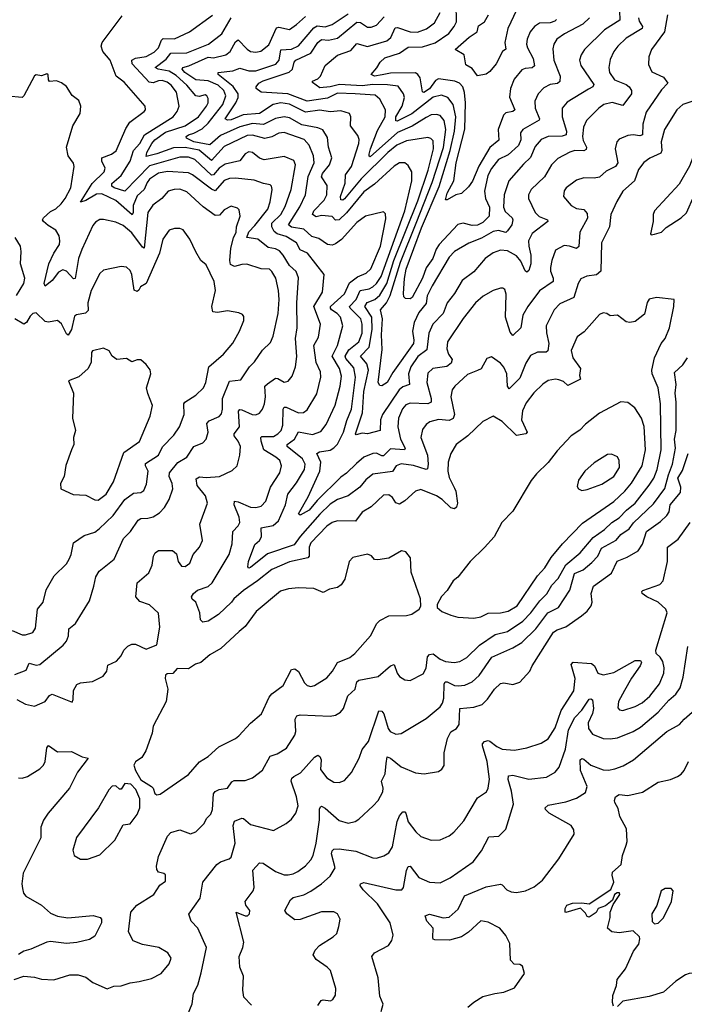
# Model space of a CAD drawing. Extents: x 1550320 to 1685906, y 509093 to 640511.
# Tile 522 of 532: x 1658502 to 1662253, y 614475 to 620034. Entities that reach past the tile are written whole.
import ezdxf

# ---------------------------------------------------------------- set-up
doc = ezdxf.new("R2010")
doc.units = 0

msp = doc.modelspace()

# ---------------------------------------------------------------- linework, layer by layer
at = {"layer": '0CON20XD'}
for points in [[(1661887.1, 620085), (1661889.3, 620030.7), (1661802.8, 619977.2), (1661690, 619865), (1661670.5, 619835), (1661662.1, 619805), (1661669.5, 619775), (1661742.6, 619667.4), (1661736.5, 619655), (1661712.7, 619642.7), (1661592.1, 619567.9), (1661563.1, 619535), (1661562.9, 619485), (1661587.5, 619405), (1661585.6, 619384.4), (1661562.9, 619377.1), (1661485, 619374.1), (1661445, 619357.1), (1661411.8, 619318.2), (1661384.8, 619255.2), (1661345, 619219.2), (1661261.8, 619125), (1661235.3, 619045), (1661232.9, 618975), (1661241.2, 618951.2), (1661280.6, 618915), (1661284.4, 618905), (1661278.9, 618875), (1661255, 618842.5), (1661245, 618833.3), (1661205, 618843.7), (1661175, 618838.1), (1661108.6, 618801.4), (1661037.4, 618772.6), (1660955, 618725.5), (1660925, 618692.5), (1660829.2, 618530.8), (1660802, 618475), (1660795, 618431.5), (1660755, 618380.9), (1660728.1, 618325), (1660717.9, 618275), (1660726.7, 618225), (1660723.6, 618205), (1660607.1, 618042.9), (1660575, 617985.8), (1660545, 617967.1), (1660535, 617969.4), (1660525.5, 617985), (1660547.6, 618172.4), (1660543.4, 618255), (1660550, 618345), (1660538.1, 618395), (1660572, 618435), (1660592.3, 618477.7), (1660651.5, 618665), (1660740.2, 618885), (1660830, 619115), (1660893.1, 619313.1), (1660907.7, 619415), (1660898.4, 619465), (1660875, 619492.7), (1660855, 619498.8), (1660825, 619496.3), (1660795, 619482.4), (1660716.3, 619433.7), (1660635, 619398.1), (1660480.6, 619260.6), (1660475, 619263.3), (1660474.8, 619274.8), (1660481.2, 619305), (1660521.6, 619408.4), (1660563.7, 619485), (1660565.9, 619525), (1660535.3, 619585), (1660508.5, 619608.5), (1660395.6, 619615.6), (1660295, 619619.5), (1660238.4, 619591.6), (1660125, 619573.4), (1660015, 619616.3), (1659864, 619624), (1659836, 619645), (1659835.6, 619655), (1659852.3, 619675), (1659875, 619688.3), (1660022.9, 619737.1), (1660041.8, 619755), (1660051.8, 619795), (1660059.7, 619805), (1660145.8, 619844.2), (1660185.3, 619905), (1660205, 619922.6), (1660245, 619918), (1660295, 619929.5), (1660405, 620020.8), (1660425, 620018), (1660465, 619991.1), (1660485, 619991.3), (1660515, 620003.4), (1660559.2, 620050.8)], [(1661531.5, 620035), (1661521.9, 620025), (1661495, 620016.5), (1661435, 620014.6), (1661407.5, 619995), (1661383.8, 619965), (1661366.3, 619923.6), (1661362.4, 619895), (1661367.1, 619875), (1661399.7, 619815), (1661406.9, 619773.1), (1661395, 619761.8), (1661355, 619758.8), (1661335, 619750.4), (1661292, 619698), (1661271.3, 619645), (1661266.9, 619596.9), (1661297.1, 619525), (1661285, 619516.2), (1661245, 619507.3), (1661231.7, 619495), (1661202.9, 619415), (1661205.9, 619354.1), (1661155, 619312), (1661093.6, 619206.4), (1661057.2, 619122.8), (1661035, 619090.6), (1660995, 619053.3), (1660962.5, 619045), (1660915, 619017.5), (1660905, 619017.5), (1660915, 619055.5), (1660952.5, 619125), (1660965.7, 619225), (1661014.9, 619415.1), (1661017.1, 619565), (1661012.7, 619622.7), (1661002.9, 619655), (1660984.8, 619674.8), (1660957.5, 619687.5), (1660865, 619701), (1660849.2, 619690.8), (1660815, 619643.3), (1660783.5, 619623.5), (1660775, 619627.5), (1660762.3, 619705), (1660749.7, 619725), (1660735, 619733.9), (1660595, 619732.7), (1660546.9, 619723.1), (1660505, 619715.4), (1660485.6, 619725), (1660517.6, 619762.4), (1660535.8, 619795), (1660561.9, 619818.1), (1660645.7, 619844.3), (1660695, 619879.1), (1660775, 619881.3), (1660847.4, 619902.6), (1660924.5, 619955.5), (1660954.7, 619995), (1660967.1, 620022.9), (1660965.6, 620124.4)], [(1661305, 620087.8), (1661256.8, 619985), (1661240.4, 619905), (1661245, 619867.5), (1661226.4, 619853.6), (1661190.8, 619785), (1661155, 619741.2), (1661135, 619726.7), (1661085, 619716.7), (1661055, 619758.6), (1661019.3, 619779.3), (1661010, 619835), (1660960, 619865), (1661039.1, 619935), (1661083.8, 619965), (1661090.6, 619999.4), (1661125, 620022.5), (1661148, 620062)], [(1658470, 614615), (1658525, 614633.8), (1658585, 614628), (1658625, 614616.7), (1658695, 614613.8), (1658785, 614641.2), (1658831.7, 614641.7), (1658875, 614628.8), (1658915, 614598.8), (1658995, 614562.5), (1659033.6, 614576.4), (1659075, 614578.8), (1659125, 614596), (1659176.5, 614603.5), (1659245, 614621.2), (1659300.3, 614649.7), (1659345, 614703.8), (1659356.2, 614735), (1659337.5, 614765), (1659287.5, 614795), (1659195, 614812), (1659143, 614833), (1659115.7, 614885), (1659128.5, 614995), (1659162, 615035), (1659258, 615095), (1659293.3, 615146.7), (1659325, 615170), (1659325, 615206.2), (1659315, 615214.2), (1659285, 615220.8), (1659275, 615236.7), (1659273.1, 615255), (1659285, 615308.8), (1659335.8, 615425), (1659355, 615445.7), (1659405, 615460), (1659465, 615438.2), (1659495, 615448.9), (1659542.7, 615495), (1659556.5, 615523.5), (1659581.2, 615548.8), (1659590.4, 615575), (1659595.9, 615664.1), (1659605, 615676.9), (1659626.8, 615686.8), (1659675.4, 615694.6), (1659699.8, 615730.2), (1659712, 615738), (1659775, 615739.1), (1659815, 615753.3), (1659872.6, 615797.4), (1659914.7, 615875.2), (1659955, 615889.6), (1660008.5, 615921.5), (1660055.3, 615994.7), (1660059.7, 616015), (1660056.1, 616083.9), (1660066.8, 616103.2), (1660085, 616108.9), (1660255, 616100.8), (1660285, 616107.5), (1660312, 616125), (1660329.2, 616145), (1660353.8, 616216.2), (1660395.4, 616254.6), (1660404.4, 616295), (1660415.9, 616304.1), (1660525, 616325.4), (1660595, 616385.7), (1660615, 616394), (1660631.9, 616345), (1660645, 616326.2), (1660675, 616306.2), (1660705, 616304), (1660779.4, 616340.6), (1660795, 616372.5), (1660803.4, 616436.6), (1660815, 616450), (1660835, 616452.9), (1660875, 616422.7), (1660905, 616410), (1660954.6, 616405.4), (1660985, 616410.9), (1661025, 616432.7), (1661097.4, 616502.6), (1661185, 616562.9), (1661255, 616579.8), (1661342, 616638), (1661387.4, 616685), (1661436.7, 616753.3), (1661477.4, 616792.6), (1661505, 616841.8), (1661541.6, 616878.4), (1661584.4, 616955.6), (1661665.9, 617024.1), (1661738.6, 617111.4), (1661802.7, 617155), (1661844, 617196), (1661885, 617221.8), (1661925.8, 617265), (1661975, 617303.6), (1662054, 617406), (1662080.8, 617445), (1662100.4, 617495), (1662123, 617605), (1662119.1, 617865), (1662105.8, 617955.8), (1662071.9, 618035), (1662070, 618055), (1662084.4, 618125), (1662122.2, 618205), (1662144.3, 618235), (1662170, 618295), (1662194.4, 618415), (1662196, 618455), (1662095, 618465.6), (1662055, 618456), (1662042.7, 618437.3), (1662028.8, 618371.2), (1661975, 618330), (1661945, 618324.4), (1661925, 618327.8), (1661875.4, 618365.4), (1661835, 618362), (1661815, 618376), (1661795, 618379.2), (1661775, 618368.8), (1661715, 618304), (1661687.4, 618272.6), (1661647.3, 618242.7), (1661613.7, 618166.3), (1661622.9, 618125), (1661667.5, 618065), (1661661.2, 618025), (1661667.5, 618005), (1661595, 617969.2), (1661571.8, 617991.8), (1661545, 618001.1), (1661525, 618004.4), (1661485, 617997.8), (1661455, 617977.1), (1661403.4, 617926.6), (1661359.5, 617870.5), (1661339.6, 617825), (1661334.6, 617775), (1661366.7, 617705), (1661357.5, 617695), (1661305, 617685.8), (1661225, 617765.5), (1661175, 617795.6), (1661115, 617766), (1661030.6, 617685), (1660965.3, 617634.7), (1660935.3, 617584.7), (1660920.8, 617535), (1660917.5, 617485), (1660925, 617449.2), (1660955, 617389.2), (1660962.7, 617372.7), (1660972.9, 617305), (1660967.3, 617282.7), (1660955, 617272.5), (1660935, 617277.5), (1660886.2, 617325), (1660855, 617345.9), (1660765, 617381.5), (1660735, 617371.9), (1660675, 617317.9), (1660645, 617298.9), (1660625, 617305.7), (1660605, 617335.7), (1660585, 617351.9), (1660555, 617348.6), (1660486, 617284), (1660435, 617254.4), (1660398, 617202), (1660295, 617204.6), (1660265, 617195.4), (1660234.5, 617175), (1660145, 617080.5), (1660136.4, 617055), (1660134.7, 617005.3), (1660127.8, 616995), (1660025, 616973.2), (1659925, 616930.4), (1659844.4, 616865.6), (1659765, 616811.8), (1659710.9, 616765), (1659696.7, 616745), (1659623.4, 616676.6), (1659565, 616638.8), (1659535, 616632.5), (1659522.9, 616645), (1659518.5, 616685), (1659496.2, 616745), (1659475, 616762), (1659472.1, 616775), (1659483.6, 616795), (1659505, 616812.3), (1659565, 616833.8), (1659587.3, 616855), (1659684.7, 617015), (1659701.9, 617075), (1659703.8, 617145), (1659735, 617175.5), (1659743.6, 617195), (1659740.2, 617225), (1659711.6, 617295), (1659714.3, 617315), (1659735, 617312.7), (1659805, 617281.6), (1659835, 617279.5), (1659865, 617287.8), (1659891.3, 617315), (1659916.7, 617395), (1659970.4, 617475), (1659980, 617515), (1659969.5, 617545), (1659947.5, 617565), (1659880.4, 617605), (1659864.8, 617655), (1659863.1, 617675), (1659868.5, 617681.5), (1659935, 617681.2), (1659959.1, 617695), (1659977.5, 617715), (1659987.8, 617745), (1659988.2, 617835), (1659993.8, 617846.2), (1660005, 617846.5), (1660076, 617814), (1660104, 617816), (1660125, 617831.1), (1660178, 617922), (1660201.5, 618015), (1660199.6, 618045), (1660175, 618098.8), (1660162.4, 618195), (1660188.9, 618241.1), (1660198.6, 618315), (1660161.7, 618415), (1660210.4, 618495), (1660220.6, 618595), (1660125.4, 618715), (1660084.9, 618734.9), (1660064.6, 618775), (1660005, 618809.3), (1659955, 618825.6), (1659938.5, 618838.5), (1659924.7, 618865), (1659924.7, 618885), (1659975.2, 618935), (1660000.8, 618979.2), (1660034.8, 619075.2), (1660058.6, 619215), (1660048.6, 619238.6), (1659995, 619261.5), (1659882.5, 619242.5), (1659855, 619252.2), (1659815, 619284.6), (1659795, 619288), (1659775, 619276.2), (1659745, 619237.7), (1659662.3, 619217.7), (1659627.2, 619195), (1659595, 619158.4), (1659585, 619157.1), (1659489.6, 619245), (1659455, 619257.4), (1659405, 619257.7), (1659235, 619208.6), (1659095, 619065.9), (1659034.7, 619085), (1659021.4, 619095), (1659021.3, 619108.7), (1659074.3, 619155), (1659125, 619234.6), (1659144.6, 619295.4), (1659180, 619335), (1659206.2, 619383.8), (1659367.8, 619485), (1659390.5, 619515), (1659401.1, 619545), (1659386.1, 619625), (1659355.9, 619665), (1659335, 619680.5), (1659305, 619690), (1659285, 619689.3), (1659255, 619677.8), (1659232.1, 619682.1), (1659136.5, 619785), (1659134.7, 619805), (1659155, 619816.1), (1659215, 619826.5), (1659260.1, 619849.9), (1659285, 619875.5), (1659301.5, 619918.5), (1659312.2, 619927.8), (1659375, 619925.8), (1659460.6, 619965), (1659589.6, 620060.4)], [(1658485, 616196.5), (1658535, 616168.9), (1658585, 616159.1), (1658645.3, 616184.7), (1658670.9, 616219.1), (1658685, 616225.4), (1658798.5, 616181.5), (1658804.4, 616195), (1658805, 616246.7), (1658825, 616280.8), (1658845, 616290), (1658912.1, 616297.9), (1658972.3, 616327.7), (1658993.8, 616355), (1658999.5, 616390.5), (1659048.5, 616411.5), (1659075, 616443.3), (1659090, 616475), (1659112.4, 616497.6), (1659135, 616508.6), (1659155, 616507.5), (1659215, 616480), (1659276.4, 616503.6), (1659293.1, 616605), (1659285, 616683.3), (1659235, 616730.8), (1659179.1, 616749.1), (1659156.7, 616775), (1659164.3, 616855), (1659229.8, 616910.2), (1659249.5, 616955), (1659256.4, 617005), (1659266.5, 617023.5), (1659285, 617036.7), (1659365, 617037.1), (1659387.4, 617017.4), (1659395.7, 616975), (1659415, 616949.4), (1659435, 616946.9), (1659461.9, 616965), (1659481.4, 617015), (1659516.9, 617055), (1659534.2, 617094.2), (1659518.1, 617185), (1659560.9, 617305), (1659550.7, 617345), (1659503.1, 617405), (1659498.3, 617441.7), (1659516.1, 617453.9), (1659555, 617449.1), (1659628.8, 617455), (1659700.9, 617489.1), (1659729.2, 617515), (1659743.5, 617575), (1659747.3, 617625), (1659735.6, 617655), (1659712.1, 617685), (1659711.5, 617695), (1659742.3, 617735), (1659737, 617823), (1659745, 617833.1), (1659755, 617831.8), (1659814.5, 617805.5), (1659835, 617802.3), (1659855, 617811.9), (1659872.7, 617835), (1659882.7, 617865), (1659888.9, 617905), (1659885.3, 617964.7), (1659901, 617979), (1659945, 618010), (1659959.1, 618009.1), (1659995, 617987.9), (1660016.7, 617993.3), (1660039.2, 618020.8), (1660057.8, 618075), (1660066.8, 618133.2), (1660057.6, 618235), (1660067.3, 618295), (1660066.7, 618435), (1660075.7, 618575.7), (1660061.7, 618611.7), (1660025, 618645.5), (1659989.7, 618705), (1659968.3, 618728.3), (1659945, 618741.2), (1659905, 618747.5), (1659845, 618795.4), (1659784.1, 618805), (1659795, 618837), (1659828.8, 618871.2), (1659901.5, 618965), (1659916.3, 619005), (1659927.1, 619075), (1659923.9, 619095), (1659915, 619102.4), (1659878.6, 619108.6), (1659825, 619128.2), (1659719, 619139), (1659685, 619138.1), (1659655, 619125.7), (1659605, 619068.7), (1659585, 619076.8), (1659477.8, 619157.8), (1659455, 619169), (1659336.4, 619176.4), (1659285, 619167.7), (1659235, 619133.2), (1659220.9, 619115), (1659205.2, 619074.8), (1659165, 619040), (1659142.4, 618985), (1659142.8, 618945), (1659137.2, 618932.8), (1659045, 619013.9), (1658965, 619051.4), (1658935, 619048.2), (1658875, 619013.2), (1658845, 619004.2), (1658910.4, 619109.6), (1658978.9, 619175), (1658984.2, 619195), (1658964.7, 619235), (1658965.4, 619254.6), (1659019.4, 619275), (1659047, 619293), (1659100.5, 619419.5), (1659124.2, 619455.8), (1659203.8, 619515), (1659211.2, 619525), (1659210, 619545), (1659091.6, 619681.6), (1659046.9, 619715), (1659011.9, 619805), (1658970.4, 619855), (1658961.3, 619885), (1658967.1, 619905), (1659079.4, 620055)], [(1662365, 619594.7), (1662245, 619555.6), (1662210, 619525), (1662140.4, 619415), (1662122.1, 619345), (1662125.4, 619295), (1662120, 619280), (1662058.1, 619251.9), (1662025, 619228.1), (1661995, 619188.6), (1661971.3, 619125), (1661905.5, 619065), (1661872.3, 619007.7), (1661837.7, 618935), (1661830.4, 618865), (1661786.2, 618775), (1661781.9, 618615), (1661756.4, 618593.6), (1661703.1, 618586.9), (1661669.7, 618570.3), (1661653.2, 618545), (1661628.7, 618465), (1661549.6, 618430.4), (1661518.5, 618395), (1661472.9, 618305), (1661474.6, 618265.4), (1661488.3, 618205), (1661483.5, 618165), (1661472.6, 618157.4), (1661425, 618157.7), (1661385, 618137.3), (1661358.4, 618095), (1661325, 618009.6), (1661265, 617950.8), (1661255.8, 617965), (1661251.5, 618035), (1661235, 618072.5), (1661215, 618095.6), (1661165, 618130), (1661138.3, 618121.7), (1661107.1, 618062.9), (1661085, 618054.2), (1661028.9, 618031.1), (1660956.9, 617965), (1660943.3, 617945), (1660935.4, 617905), (1660955.2, 617805), (1660948, 617782), (1660925, 617771.9), (1660865, 617776.2), (1660816.6, 617763.4), (1660795, 617748.1), (1660775, 617720), (1660766.7, 617675), (1660802.6, 617575), (1660807, 617525), (1660802.6, 617497.4), (1660795, 617494.6), (1660725, 617516.9), (1660653.9, 617526.1), (1660626.5, 617515), (1660606.1, 617483.9), (1660495, 617467.2), (1660455, 617436.9), (1660420.8, 617395), (1660355, 617345.5), (1660295, 617324.7), (1660255, 617298.2), (1660195, 617242.2), (1660084.3, 617115.7), (1660050.3, 617069.7), (1659900.8, 617019.2), (1659805, 616941.2), (1659795, 616937.5), (1659788.6, 616945), (1659793.1, 616975), (1659828.1, 617071.9), (1659855, 617093.9), (1659867.1, 617115), (1659865.4, 617164.6), (1659932, 617178), (1659963.3, 617205), (1660001.2, 617295), (1660014.3, 617355.7), (1660065, 617418.5), (1660110, 617495), (1660112.8, 617525), (1660098.4, 617555), (1660011.1, 617625), (1660012, 617635), (1660052.2, 617665), (1660075, 617706.5), (1660155, 617692), (1660200.9, 617709.1), (1660232.4, 617747.6), (1660283.2, 617856.8), (1660311.4, 617965), (1660317.9, 618022.1), (1660306, 618065), (1660265.6, 618135), (1660295, 618194.4), (1660325.4, 618305), (1660312.2, 618355), (1660293.8, 618375), (1660262.3, 618395), (1660255.3, 618405), (1660256.9, 618415), (1660335, 618487.1), (1660362.3, 618547.7), (1660408.3, 618581.7), (1660456.7, 618603.3), (1660482.7, 618627.3), (1660537.8, 618755), (1660569.2, 618909.2), (1660567.3, 618937.3), (1660555, 618950), (1660454, 618925), (1660405, 618888.2), (1660317.4, 618792.6), (1660285, 618767.7), (1660265, 618761.3), (1660238.6, 618765), (1660189.6, 618799.6), (1660150.9, 618810.9), (1660105, 618851.8), (1660035, 618863), (1660018, 618875), (1660082.9, 618977.1), (1660114.2, 619045), (1660130.8, 619149.2), (1660163.8, 619225), (1660160.6, 619265), (1660135.5, 619325.5), (1660106.9, 619356.9), (1659995, 619397.2), (1659965, 619393.1), (1659925, 619373.6), (1659885, 619363.7), (1659815, 619382.8), (1659785, 619380.5), (1659655, 619318.2), (1659585, 619240), (1659515, 619297.6), (1659435, 619312.7), (1659369.3, 619310.7), (1659275, 619275.9), (1659215, 619261.9), (1659218.4, 619285), (1659247.8, 619335), (1659265.3, 619355), (1659325, 619398.7), (1659435.4, 619435), (1659511.8, 619485), (1659555.6, 619545.6), (1659564.6, 619565), (1659565, 619590), (1659558.1, 619605), (1659549.2, 619609.2), (1659515, 619600), (1659495, 619604.6), (1659445.1, 619665.1), (1659385, 619719.6), (1659345, 619742.6), (1659283.8, 619755), (1659267.1, 619765), (1659328.4, 619811.6), (1659355, 619845.3), (1659445, 619847.8), (1659568.2, 619895), (1659641.8, 619955), (1659695, 620045.4)], [(1662158.7, 620061.3), (1662140.4, 619965), (1662067.8, 619865), (1662052.2, 619825), (1662050.3, 619780.3), (1662069.5, 619739.5), (1662135, 619708.8), (1662159.5, 619675), (1662125, 619637.3), (1662037.6, 619512.4), (1662018.4, 619445), (1662016.2, 619383.8), (1662001.6, 619378.4), (1661965, 619384), (1661935, 619380), (1661885, 619358.6), (1661871.4, 619345), (1661863.5, 619305), (1661876.8, 619225), (1661864.7, 619205.3), (1661811.3, 619178.7), (1661775, 619144.6), (1661745, 619138.5), (1661685, 619141.5), (1661645, 619128.1), (1661585.8, 619085), (1661575, 619068), (1661571.4, 619035), (1661614.3, 618985), (1661645, 618968.2), (1661685, 618962.5), (1661705, 618940), (1661705.9, 618914.1), (1661663.2, 618835), (1661657, 618753), (1661645, 618741.5), (1661605, 618756), (1661575, 618758.9), (1661525, 618732), (1661504.6, 618675), (1661497.7, 618635), (1661497.5, 618615), (1661513.1, 618575), (1661513.3, 618555), (1661435, 618503.1), (1661369.5, 618415), (1661341.4, 618365), (1661329.5, 618295), (1661285, 618251.4), (1661269.4, 618269.4), (1661243.8, 618355), (1661246.8, 618485), (1661240.5, 618510.5), (1661228.1, 618518.1), (1661215, 618517.5), (1661175, 618504.3), (1661117.2, 618472.8), (1661074.7, 618435.3), (1661005, 618347.1), (1660917.1, 618215), (1660912.1, 618175), (1660921.5, 618145), (1660942.3, 618115), (1660937.3, 618095), (1660913.3, 618076.7), (1660834, 618065), (1660805, 618038), (1660799.4, 617985), (1660823.5, 617895), (1660823.2, 617875), (1660805, 617865.7), (1660705, 617869.7), (1660681.3, 617858.7), (1660662.6, 617837.4), (1660640, 617785), (1660635.3, 617735), (1660651.7, 617665), (1660677.1, 617615), (1660674.5, 617605.5), (1660595, 617610.6), (1660555, 617572), (1660545, 617570.9), (1660515, 617586.1), (1660495, 617584.7), (1660445, 617564.7), (1660401.9, 617528.1), (1660347.2, 617472.8), (1660315, 617452), (1660180.4, 617319.6), (1660135, 617265.5), (1660085, 617236.7), (1660074.5, 617244.5), (1660129, 617341), (1660195.5, 617485), (1660200.6, 617535), (1660178.5, 617585), (1660194, 617595), (1660255, 617604.3), (1660275, 617616.6), (1660295, 617637.3), (1660330.2, 617705), (1660348.3, 617771.7), (1660375, 617835.8), (1660396.6, 618015), (1660388.4, 618068.4), (1660341.6, 618121.6), (1660338, 618135), (1660359.9, 618170.1), (1660416.1, 618215), (1660434, 618264), (1660434.8, 618314.8), (1660426.3, 618345), (1660366.7, 618405), (1660363.5, 618415), (1660400.7, 618455), (1660422.5, 618505), (1660475, 618514.8), (1660495, 618525.7), (1660516.5, 618545), (1660541.6, 618585), (1660675, 618955.6), (1660714.1, 619125), (1660715.4, 619175), (1660695, 619210), (1660675, 619226.5), (1660645, 619225.4), (1660615, 619207.3), (1660503.8, 619106.2), (1660445, 619063.1), (1660347.2, 618942.8), (1660305.7, 618904.3), (1660285, 618902.5), (1660265, 618922.1), (1660205, 618928), (1660175, 618921.3), (1660154.1, 618935), (1660162.8, 618955), (1660219.3, 619015), (1660235.2, 619045), (1660237.9, 619097.9), (1660205, 619146.7), (1660211.3, 619165), (1660250.3, 619215), (1660263.8, 619255), (1660245.3, 619315), (1660239.6, 619369.6), (1660212, 619412), (1660183.9, 619423.9), (1660095, 619440.7), (1660025, 619480.2), (1659994, 619486), (1659945, 619476.4), (1659878.2, 619441.8), (1659815, 619448.4), (1659745, 619428.3), (1659635, 619380.8), (1659575, 619327), (1659484.5, 619345), (1659443.5, 619365), (1659441.5, 619375), (1659455, 619384.6), (1659485, 619394), (1659531.2, 619418.8), (1659565, 619450.2), (1659648.7, 619555), (1659665.7, 619605), (1659653.4, 619635), (1659622.6, 619665), (1659565, 619689.6), (1659495, 619694.5), (1659434.1, 619735), (1659419.3, 619755), (1659423.2, 619765), (1659456.5, 619773.5), (1659565, 619822.5), (1659595, 619818.5), (1659665.6, 619835), (1659690.3, 619855), (1659720.2, 619909.8), (1659735, 619920), (1659785, 619867.7), (1659804.7, 619854.8), (1659835, 619850.7), (1659862.7, 619857.3), (1659908.4, 619891.6), (1659951.2, 619988.8), (1659965, 619992), (1660025, 619979.6), (1660065, 620006.2), (1660115, 620052.8)], [(1661994.1, 620045), (1661998.4, 620025), (1662016.8, 619995), (1662014.6, 619985), (1661925, 619930), (1661877.9, 619885), (1661855.9, 619854.1), (1661835, 619808.8), (1661827.7, 619765), (1661830.8, 619735), (1661858.6, 619695), (1661925, 619667.8), (1661941.5, 619655), (1661954.7, 619635), (1661955.4, 619615), (1661905, 619549.6), (1661845, 619565.8), (1661798, 619555), (1661770, 619535), (1661700.9, 619465), (1661683.2, 619426.8), (1661677.6, 619375), (1661682, 619352), (1661700.5, 619315), (1661698.8, 619301.2), (1661685, 619293.6), (1661635, 619294.7), (1661606.3, 619286.3), (1661539.4, 619250.6), (1661503.6, 619215), (1661463.7, 619146.3), (1661388.9, 619075), (1661373.5, 619045), (1661374.4, 619025), (1661411.8, 618945), (1661433.8, 618923.8), (1661481.4, 618905), (1661481.9, 618895), (1661393.6, 618826.4), (1661374.4, 618785.6), (1661375.6, 618755), (1661387, 618705), (1661387.4, 618655), (1661375, 618618), (1661365, 618608), (1661355, 618616.2), (1661331, 618671), (1661305, 618701.6), (1661255, 618728.8), (1661215, 618732.5), (1661175, 618716.9), (1661128.5, 618685), (1661065, 618610.7), (1660998.7, 618561.3), (1660955, 618487.8), (1660914.8, 618435.2), (1660891.8, 618375), (1660833.2, 618315), (1660810.6, 618265), (1660799.6, 618170.4), (1660748, 618132), (1660709.3, 618075), (1660696.8, 618035), (1660701.5, 617975), (1660665, 617961), (1660642.9, 617945), (1660549.3, 617805), (1660538.6, 617775), (1660535.8, 617714.2), (1660465, 617695.2), (1660435, 617699.8), (1660400, 617690), (1660396.7, 617695), (1660437.5, 617815), (1660443.5, 617935), (1660469.8, 618055), (1660460.8, 618090.8), (1660424.7, 618135), (1660474.9, 618185.1), (1660490.5, 618285), (1660489.7, 618355), (1660450.2, 618415), (1660462.5, 618437.5), (1660505.3, 618454.7), (1660535, 618479), (1660574.8, 618544.8), (1660613.5, 618675), (1660748.8, 619011.2), (1660807.5, 619185), (1660838.1, 619305), (1660835, 619350), (1660822.6, 619362.6), (1660805, 619368.2), (1660685, 619349.8), (1660630.3, 619325), (1660579.6, 619285), (1660428.8, 619135), (1660335, 619022.8), (1660325, 619015.5), (1660315, 619017.5), (1660312.2, 619035), (1660338, 619112), (1660341.2, 619158.8), (1660374.5, 619205.5), (1660416, 619335), (1660417.4, 619357.4), (1660409.4, 619379.4), (1660368.5, 619435), (1660370, 619485), (1660363.6, 619503.6), (1660315, 619520), (1660255, 619514.3), (1660195, 619523.1), (1660115, 619512), (1660025, 619557.7), (1659975, 619564.5), (1659932.3, 619555), (1659855.7, 619504.3), (1659763.7, 619496.3), (1659695, 619468.1), (1659675, 619467.4), (1659661.8, 619475), (1659721.6, 619565), (1659734.1, 619595), (1659734.2, 619615), (1659707.2, 619657.2), (1659621.5, 619725), (1659621.4, 619735), (1659704, 619746), (1659745, 619761.1), (1659795.2, 619745.2), (1659834.8, 619745.2), (1659946.5, 619783.5), (1659967, 619805), (1659975.3, 619864.7), (1660035, 619868.1), (1660075, 619886.2), (1660161.3, 619988.7), (1660181.5, 619998.5), (1660225, 619993.5), (1660265, 620006.5), (1660355, 620067.5)], [(1661718.2, 620045), (1661680.7, 620009.3), (1661577.1, 619955), (1661532.7, 619925), (1661516.2, 619895), (1661510.7, 619869.3), (1661517.2, 619805), (1661551.8, 619715), (1661550, 619685), (1661536.7, 619673.2), (1661495, 619667.6), (1661460.3, 619649.7), (1661427.9, 619615), (1661410, 619575), (1661411.2, 619535), (1661436.1, 619475), (1661433.4, 619466.6), (1661340.9, 619415), (1661329.2, 619395), (1661329.5, 619355), (1661316.8, 619323.2), (1661258.1, 619271.9), (1661203.8, 619245), (1661165, 619193.6), (1661144.3, 619155), (1661124.3, 619065), (1661131.7, 619025), (1661152.6, 618975), (1661152, 618925), (1661115, 618888.8), (1661085, 618873.5), (1661055, 618872.4), (1661005, 618885.2), (1660975, 618877.5), (1660868.6, 618765), (1660851.7, 618738.3), (1660833.1, 618685), (1660795, 618633.5), (1660775, 618575.6), (1660717.5, 618465), (1660705, 618457.5), (1660679.1, 618459.1), (1660670, 618470), (1660668.5, 618488.5), (1660672.8, 618572.8), (1660682.9, 618625), (1660770.2, 618859.8), (1660868.4, 619091.6), (1660932, 619295), (1660956.3, 619405), (1660963, 619485), (1660948.5, 619555), (1660918.8, 619595), (1660882, 619608), (1660835, 619596), (1660715, 619502.8), (1660631.5, 619461.5), (1660623.9, 619463.9), (1660624.9, 619485), (1660660.6, 619545), (1660673.2, 619595), (1660667.5, 619615), (1660638.1, 619658.1), (1660576.8, 619666.8), (1660495, 619668.5), (1660435, 619661.2), (1660307.5, 619667.5), (1660254.3, 619654.3), (1660195, 619650), (1660155, 619680), (1660155, 619687.1), (1660185, 619700.4), (1660200.4, 619715), (1660225.4, 619774.6), (1660295, 619833.2), (1660370.5, 619859.5), (1660405, 619898.9), (1660465, 619881.9), (1660573.3, 619915), (1660595.8, 619934.2), (1660621.3, 619988.7), (1660635, 619989.8), (1660705, 619964.7), (1660746.5, 619963.5), (1660797.4, 619982.6), (1660843.8, 620016.2), (1660875.7, 620075)], [(1658473.8, 616336.2), (1658538.2, 616361.8), (1658555, 616400.8), (1658595, 616390), (1658615, 616394), (1658747.4, 616502.6), (1658765.4, 616524.6), (1658777.5, 616555), (1658778.6, 616595), (1658817.5, 616625), (1658895, 616753.8), (1658921.1, 616835), (1658931.2, 616888.8), (1658950.2, 616919.8), (1659035, 616988), (1659088.2, 617105), (1659127.8, 617145), (1659170.7, 617209.3), (1659185, 617217.9), (1659225, 617218.9), (1659255, 617227.1), (1659290.4, 617249.6), (1659319.7, 617280.2), (1659345.5, 617325), (1659365.4, 617384.6), (1659362, 617415), (1659345.9, 617455), (1659347.5, 617475), (1659395, 617533.1), (1659445.8, 617564.2), (1659485, 617624.4), (1659535, 617644.4), (1659554.4, 617665), (1659564.6, 617705), (1659558.2, 617755), (1659570.8, 617769.1), (1659626.8, 617793.2), (1659640.6, 617809.4), (1659646.7, 617835), (1659645.8, 617895), (1659685, 617992.5), (1659749.3, 618000.7), (1659799.5, 618075), (1659827.4, 618102.6), (1659871.9, 618168.1), (1659917.6, 618212.4), (1659933.3, 618246.7), (1659960, 618375), (1659965.9, 618455), (1659962.8, 618505), (1659947.1, 618575), (1659925, 618612.9), (1659911.4, 618625), (1659865, 618628.2), (1659783.9, 618653.9), (1659755, 618652.5), (1659715, 618640), (1659692.3, 618652.3), (1659687.5, 618675), (1659693.7, 618745), (1659708.2, 618801.8), (1659723.9, 618835), (1659725.5, 618865), (1659745.4, 618925), (1659740.9, 618960.9), (1659730.3, 618970.3), (1659695, 618981.4), (1659655, 618959.6), (1659630.3, 618929.7), (1659605, 618927.9), (1659537.6, 618977.6), (1659445, 619062.5), (1659405, 619076.9), (1659374.1, 619075.9), (1659340, 619065), (1659304.7, 619025.3), (1659252.8, 618987.2), (1659225, 618945.8), (1659205, 618744.4), (1659195, 618749.6), (1659135, 618831.2), (1659085, 618872.1), (1659045, 618890.9), (1658975, 618906.5), (1658955, 618905.5), (1658929.2, 618890.8), (1658915, 618871.4), (1658853, 618737), (1658834.2, 618685), (1658815, 618572), (1658805, 618570.6), (1658765, 618614.5), (1658745, 618620.9), (1658721.7, 618608.2), (1658685, 618561.9), (1658645, 618530), (1658639.2, 618545), (1658666.2, 618655), (1658694.3, 618715.7), (1658725.8, 618765), (1658729, 618785), (1658723.8, 618813.8), (1658705.4, 618845), (1658661.9, 618871.9), (1658635.7, 618895), (1658630.6, 618905), (1658635.6, 618915), (1658675, 618951.9), (1658705, 618967.1), (1658735, 618993.6), (1658758.7, 619025), (1658789.6, 619085), (1658810, 619205), (1658805, 619223.3), (1658776.2, 619266.2), (1658766.7, 619315), (1658800.8, 619435), (1658843.8, 619505), (1658846.2, 619545), (1658835, 619577.5), (1658797, 619607), (1658765, 619657.5), (1658738.3, 619678.3), (1658708.8, 619688.8), (1658670, 619685), (1658663.8, 619695), (1658662.5, 619722.5), (1658655, 619727.5), (1658625, 619716.7), (1658595, 619722.5), (1658585, 619717.5), (1658526, 619605), (1658515, 619594.2), (1658435, 619602.5)], [(1662065, 618820), (1662085, 618823.3), (1662125, 618833.8), (1662149.7, 618860.3), (1662235.4, 618914.6), (1662265.7, 618944.3), (1662309.3, 619040.7), (1662353.3, 619115), (1662385, 619136.7), (1662440, 619195), (1662447.5, 619215), (1662442.5, 619235), (1662395, 619267.5), (1662392.5, 619295), (1662365, 619333.3), (1662355, 619336), (1662316.7, 619295), (1662282.4, 619207.6), (1662223.1, 619105), (1662083.8, 618955), (1662076.2, 618935), (1662076.2, 618895), (1662062.5, 618825), (1662065, 618820)], [(1658459.1, 616585), (1658515, 616560.8), (1658535, 616560.5), (1658576, 616575), (1658590.9, 616599.1), (1658602.2, 616705), (1658634.3, 616745), (1658650.4, 616815), (1658696.9, 616895), (1658765, 616962.2), (1658781.6, 616988.4), (1658793.2, 617015), (1658805, 617080), (1658865, 617122.2), (1658925, 617141.1), (1658951.1, 617158.9), (1659029.2, 617235), (1659095, 617325.4), (1659145, 617360.4), (1659184.6, 617365.4), (1659202.5, 617375), (1659218.1, 617411.9), (1659227.5, 617485), (1659212, 617515), (1659211.9, 617528.1), (1659284.5, 617575), (1659308, 617622), (1659371.2, 617688.8), (1659403.9, 617735), (1659430, 617805), (1659427.9, 617865), (1659433.6, 617875), (1659496.2, 617913.8), (1659538.8, 617955), (1659553.2, 617985), (1659570, 618075), (1659651.4, 618145), (1659705, 618207.5), (1659742.5, 618275), (1659766.2, 618335), (1659767.5, 618357.5), (1659760, 618370), (1659739.3, 618379.3), (1659675, 618390), (1659618.3, 618381.7), (1659592, 618385), (1659587.1, 618415), (1659606.5, 618505), (1659599.2, 618555), (1659555, 618650), (1659523.8, 618675), (1659495, 618722.5), (1659461.5, 618795), (1659425, 618847.1), (1659405.5, 618855.5), (1659375, 618855.7), (1659345, 618845.7), (1659309.5, 618795), (1659290.9, 618715), (1659215.7, 618545), (1659183.8, 618526.2), (1659175, 618506.2), (1659165, 618500), (1659147.1, 618507.1), (1659134.4, 618595), (1659125, 618618), (1659105, 618637.5), (1659075, 618641.4), (1658975, 618620.8), (1658955, 618602), (1658905, 618505.7), (1658885.5, 618435.5), (1658887.4, 618392.6), (1658872.4, 618377.6), (1658822.1, 618367.9), (1658810.5, 618359.5), (1658795, 618284.4), (1658775, 618253.1), (1658765, 618261.2), (1658737.3, 618317.3), (1658715.6, 618335), (1658665, 618327.1), (1658645, 618330.5), (1658595, 618379.4), (1658575, 618374.4), (1658560.3, 618359.7), (1658540.6, 618325), (1658525, 618315.5), (1658474.3, 618344.3)], [(1658483.8, 618476.2), (1658525.4, 618545), (1658530.9, 618575), (1658506.2, 618655), (1658510.8, 618725), (1658505.8, 618755), (1658475.6, 618805)], [(1658945, 617321.9), (1658989.1, 617355), (1659032.1, 617425), (1659089.2, 617590.9), (1659178.2, 617651.8), (1659238.1, 617795), (1659252, 617855), (1659224.2, 617924.2), (1659218, 617955), (1659241.2, 618035), (1659237.7, 618057.7), (1659216.4, 618086.4), (1659185, 618113.3), (1659165, 618113.3), (1659135, 618102.5), (1659105, 618121.2), (1659050, 618115), (1659023.6, 618133.6), (1659006.7, 618165), (1658975, 618180), (1658912.5, 618165), (1658906.7, 618155), (1658905, 618100), (1658888.8, 618065), (1658835, 618017.5), (1658777.5, 617995), (1658806.1, 617926.1), (1658800.5, 617785), (1658816.7, 617715), (1658805.6, 617675), (1658806.5, 617635), (1658794.5, 617605.5), (1658762.2, 617517.8), (1658752.5, 617455), (1658732.5, 617415), (1658734, 617385), (1658803, 617353), (1658875, 617349.2), (1658925, 617324), (1658945, 617321.9)], [(1659445, 614404), (1659475, 614477.5), (1659483.1, 614535), (1659506.4, 614583.6), (1659526.8, 614653.2), (1659555.4, 614795), (1659507.1, 614905), (1659469.1, 614945), (1659455.5, 614984.5), (1659521.2, 615075), (1659536.2, 615163.8), (1659614, 615265), (1659635, 615279.2), (1659684.5, 615295.5), (1659695, 615306), (1659718.8, 615385), (1659707.3, 615485), (1659715, 615508.1), (1659755, 615525.7), (1659765, 615524.3), (1659805, 615489.2), (1659935, 615457.1), (1660005, 615495.7), (1660035, 615520.8), (1660060.6, 615555), (1660073.3, 615595), (1660065, 615646.7), (1660034.6, 615735), (1660038.5, 615751.5), (1660048.7, 615761.3), (1660087.4, 615782.6), (1660165, 615871.1), (1660185, 615881.4), (1660195, 615874.2), (1660202.7, 615855), (1660199.8, 615799.8), (1660235, 615753.3), (1660275, 615729.4), (1660305, 615728.1), (1660335, 615739.4), (1660375, 615784), (1660418.1, 615865), (1660435, 615913.8), (1660470.9, 615959.1), (1660528.9, 616131.1), (1660545, 616130), (1660557.3, 616115), (1660581.9, 616031.9), (1660592.9, 616015), (1660625, 615999.5), (1660655, 616003.3), (1660795, 616087.8), (1660875, 616154.4), (1660888.5, 616175), (1660896.5, 616203.5), (1660898.2, 616281.8), (1660903.5, 616296.5), (1660915, 616296.2), (1660955, 616275.7), (1660976.4, 616273.6), (1661015, 616276.9), (1661054.7, 616295.2), (1661095, 616331.9), (1661165.6, 616434.4), (1661285, 616486.7), (1661335, 616518.4), (1661414.6, 616595.4), (1661482.2, 616685), (1661542, 616715), (1661606.6, 616813.4), (1661632.5, 616907.5), (1661681.2, 616928.8), (1661731.1, 616968.9), (1661764, 617006), (1661785, 617049.6), (1661868.5, 617095), (1661895, 617127.2), (1661940.9, 617159.1), (1661966.4, 617193.6), (1662079.1, 617300.9), (1662143.1, 617386.9), (1662164.3, 617464.3), (1662185.8, 617525), (1662202.9, 617615), (1662198.2, 617665), (1662206.3, 617715), (1662207.6, 617875), (1662201.7, 617925), (1662207.4, 617975), (1662198.3, 618041.7), (1662244.7, 618085), (1662270.9, 618125)], [(1661065, 616654.4), (1661105, 616661.8), (1661145, 616683.5), (1661215, 616684.6), (1661258.8, 616695), (1661309.1, 616725), (1661423.9, 616895), (1661465, 616939.5), (1661501.9, 616998.1), (1661565.7, 617074.3), (1661678.9, 617191.1), (1661855, 617313.4), (1661918.1, 617371.9), (1661955, 617417.5), (1662014.2, 617515), (1662033.8, 617605), (1662026.7, 617736.8), (1662010.5, 617785), (1661973, 617843), (1661935, 617872.2), (1661895, 617875.6), (1661775, 617812.9), (1661695, 617750.8), (1661662.8, 617717.2), (1661615, 617684.3), (1661535, 617600.6), (1661485, 617534.3), (1661419.2, 617470.8), (1661388.3, 617431.7), (1661285, 617259.4), (1661223.8, 617195), (1661178.9, 617115), (1661125.9, 617054.1), (1661043.6, 616975), (1660975, 616887.1), (1660947.5, 616865), (1660915, 616811.2), (1660883, 616777), (1660858.3, 616731.7), (1660857.5, 616715), (1660885, 616693.3), (1660935, 616672), (1660975, 616660.6), (1661065, 616654.4)], [(1659810.3, 614470.3), (1659766.2, 614515), (1659761.2, 614555), (1659765.8, 614634.2), (1659744.3, 614685), (1659740.8, 614745), (1659761.4, 614795), (1659766.9, 614825), (1659724, 614995), (1659775, 614974.2), (1659787.5, 614975), (1659798, 614985), (1659800, 615005), (1659778.2, 615035), (1659773.8, 615055), (1659820.3, 615115), (1659825.3, 615135), (1659818, 615232), (1659855, 615274.2), (1659875, 615270.9), (1659945.7, 615224.3), (1659995, 615206.5), (1660016.8, 615206.8), (1660045, 615211.5), (1660072, 615225), (1660115, 615255.8), (1660145, 615290.8), (1660158.2, 615315), (1660175.2, 615384.8), (1660193.6, 615516.4), (1660193.4, 615576.6), (1660200, 615590), (1660205, 615592.9), (1660225, 615582.7), (1660305, 615513.3), (1660355, 615496.9), (1660395, 615506.9), (1660415, 615520), (1660497.1, 615595), (1660524.6, 615625.4), (1660550.9, 615675), (1660553.8, 615695), (1660544.6, 615735), (1660563.7, 615776.3), (1660569.5, 615835), (1660575, 615872.9), (1660595, 615863.8), (1660655, 615816.2), (1660735, 615782.5), (1660785, 615776), (1660865, 615790), (1660885, 615802.5), (1660897.7, 615822.3), (1660896.7, 615895), (1660915.9, 615975), (1660935, 616012.5), (1660967.6, 616032.4), (1660982.7, 616055), (1660985, 616145.6), (1661065, 616152.6), (1661111.7, 616168.3), (1661142.8, 616197.3), (1661181.5, 616255), (1661215, 616285.6), (1661235, 616290), (1661285, 616280), (1661325.4, 616294.6), (1661380.6, 616355), (1661393.3, 616385), (1661515, 616575.4), (1661535, 616589.2), (1661585, 616605.5), (1661672.7, 616667.3), (1661705.4, 616694.6), (1661726.9, 616725), (1661732.9, 616745), (1661726.5, 616795), (1661741.1, 616835), (1661841.5, 616908.5), (1661873.2, 616976.8), (1661931.1, 616998.9), (1661991.9, 617035), (1662016.9, 617073.1), (1662038.9, 617145), (1662119.2, 617200.8), (1662154.6, 617235), (1662167.3, 617255), (1662173.3, 617295), (1662231.2, 617365), (1662232.6, 617395), (1662217, 617445), (1662241.8, 617488.2), (1662275.1, 617584.9)], [(1661675, 617376), (1661705, 617380.6), (1661788.1, 617411.9), (1661855, 617455.6), (1661887.7, 617505), (1661885.6, 617545.6), (1661875, 617566.7), (1661841.7, 617581.7), (1661820.2, 617579.8), (1661745, 617532), (1661690.8, 617485), (1661655, 617433.3), (1661648.8, 617398.8), (1661656, 617386), (1661675, 617376)], [(1660185, 614467.5), (1660204.1, 614495.9), (1660215, 614500), (1660255.7, 614494.3), (1660268.3, 614501.7), (1660284.3, 614525.7), (1660285.6, 614565), (1660255.8, 614665), (1660238, 614685), (1660175, 614727.8), (1660158.6, 614755), (1660169.1, 614780.9), (1660193, 614807), (1660271.2, 614855), (1660292, 614875), (1660303.8, 614915), (1660310, 614955), (1660295.6, 614985.6), (1660275, 614996.7), (1660205, 614996.2), (1660085, 614953.4), (1660055, 614951.5), (1660010, 614985), (1659998.9, 615005), (1660030, 615065), (1660045, 615078.5), (1660105, 615092.7), (1660145, 615114.1), (1660205.3, 615154.7), (1660255, 615197.5), (1660282.9, 615245), (1660261.5, 615325), (1660265, 615341.9), (1660275, 615350.7), (1660305, 615352.5), (1660398.7, 615338.7), (1660495, 615301.9), (1660515, 615300), (1660557.4, 615312.6), (1660585, 615330.8), (1660605, 615364), (1660632.7, 615507.3), (1660645, 615539.2), (1660665, 615560.8), (1660675, 615562), (1660680.8, 615555), (1660694.7, 615504.8), (1660738.1, 615448.1), (1660765, 615422.5), (1660825, 615402.2), (1660875, 615404.4), (1660925, 615425.6), (1660952.6, 615447.4), (1661008.5, 615511.5), (1661085, 615640), (1661135.6, 615675), (1661145.4, 615695), (1661153.3, 615746.7), (1661140, 615845), (1661114.6, 615935), (1661114.7, 615945.3), (1661125, 615958.2), (1661145, 615964.6), (1661155, 615961.5), (1661195, 615930.4), (1661225, 615916.1), (1661295, 615909.2), (1661365, 615922.5), (1661445, 615948.9), (1661485, 615974.4), (1661523.2, 616035), (1661557.1, 616132.9), (1661629.4, 616245), (1661636, 616315), (1661614.3, 616394.3), (1661625, 616406.5), (1661729.4, 616399.4), (1661745.9, 616385.9), (1661764, 616344), (1661795.4, 616335.4), (1661855, 616347.7), (1661975, 616416.2), (1662005, 616416.7), (1662011.2, 616405), (1662004, 616385), (1661954.2, 616315.7), (1661915, 616247.5), (1661882.1, 616185), (1661877.9, 616147.9), (1661887.6, 616137.6), (1661905, 616134.5), (1661975, 616156.9), (1662015, 616176.2), (1662058.2, 616215), (1662113.1, 616285), (1662138, 616345), (1662138.9, 616375), (1662130.9, 616410.9), (1662116, 616435), (1662093.3, 616455), (1662092.5, 616475), (1662155.6, 616685), (1662149.4, 616705), (1662105.5, 616745), (1662042.2, 616775), (1662014.8, 616794.8), (1662013.1, 616805), (1662019.1, 616810.9), (1662115, 616844.4), (1662134.3, 616865), (1662158.9, 616975), (1662158.9, 617055), (1662219.1, 617100.9), (1662285.5, 617195)], [(1659275, 615658.5), (1659295, 615661.1), (1659455, 615771.9), (1659516, 615844), (1659565, 615873.1), (1659625, 615928.1), (1659720, 615975), (1659738.7, 615991.3), (1659805, 616062), (1659865.6, 616114.4), (1659910.5, 616209.5), (1659925, 616228.1), (1659988.8, 616275), (1660035, 616365.8), (1660055, 616368.6), (1660075, 616354.3), (1660109.1, 616289.1), (1660123.8, 616275), (1660145, 616268.6), (1660165, 616275.5), (1660235, 616318.2), (1660267.1, 616355), (1660295, 616405.5), (1660365, 616433.9), (1660394.2, 616455.8), (1660481.1, 616555), (1660518.1, 616625), (1660535, 616642.2), (1660585, 616668.9), (1660685, 616670.8), (1660715, 616677.5), (1660756.7, 616705), (1660766.4, 616723.6), (1660763.8, 616765), (1660711.9, 616915), (1660707.5, 616995), (1660680.5, 617030.5), (1660655.8, 617035.8), (1660585, 616994.2), (1660524, 616984), (1660505, 616986.7), (1660487.9, 617007.9), (1660465, 617015.7), (1660381.7, 616998.3), (1660362, 616975), (1660337.1, 616875), (1660316.7, 616843.3), (1660295, 616828.1), (1660250.5, 616819.5), (1660215, 616800), (1660162.7, 616822.7), (1660075, 616826.9), (1660019.1, 616820.9), (1659973.3, 616806.7), (1659836.9, 616693.1), (1659775, 616607.1), (1659740.7, 616579.3), (1659636.8, 616483.2), (1659575, 616447.3), (1659525, 616405.5), (1659494.7, 616395.3), (1659455, 616368.9), (1659390, 616370), (1659366.9, 616343.1), (1659335, 616341.4), (1659325, 616333.3), (1659322.5, 616315), (1659337.1, 616255), (1659329.2, 616185), (1659255.5, 616045), (1659249.6, 616005), (1659214.5, 615905.5), (1659191.2, 615868.8), (1659155, 615843.8), (1659146.9, 615825), (1659155, 615794.3), (1659185, 615742.9), (1659246.2, 615705), (1659255.8, 615695), (1659265, 615664.4), (1659275, 615658.5)], [(1660541.2, 614435), (1660553.3, 614475), (1660535, 614520), (1660525.6, 614625), (1660489.2, 614745), (1660503.8, 614765), (1660582.9, 614807.1), (1660602.1, 614835), (1660608.9, 614865), (1660593.1, 614935), (1660521.4, 615041.4), (1660441.2, 615121.2), (1660422.5, 615145), (1660425.8, 615155), (1660445, 615163.5), (1660625, 615121.8), (1660658.2, 615121.8), (1660668.9, 615135), (1660685, 615231.2), (1660695, 615252.5), (1660705, 615254.3), (1660755, 615190.8), (1660815, 615164.7), (1660875, 615161.2), (1660930.6, 615189.4), (1661061.2, 615278.8), (1661107.9, 615342.1), (1661148.7, 615421.3), (1661205.4, 615424.6), (1661246.4, 615463.6), (1661288.1, 615605), (1661277.8, 615677.8), (1661258.9, 615745), (1661260, 615765), (1661285, 615767.8), (1661375, 615745.4), (1661475, 615756.4), (1661524.2, 615785), (1661546.9, 615813.1), (1661582.5, 615915), (1661598.7, 616025), (1661634.3, 616095), (1661674.2, 616135), (1661715, 616198), (1661725, 616200), (1661735, 616193.8), (1661740.4, 616145), (1661735, 616116.7), (1661711.1, 616065), (1661712, 616032), (1661735, 616000.9), (1661795, 615975.4), (1661835, 615973.1), (1661875, 615979.6), (1661964.3, 616015), (1662005, 616040.4), (1662104.8, 616125.2), (1662165, 616192.7), (1662205, 616226.7), (1662229.2, 616260.9), (1662247.3, 616322.7), (1662272.1, 616495)], [(1661031.7, 614458.3), (1661065, 614487.1), (1661115, 614518.8), (1661183.6, 614536.4), (1661235, 614543.8), (1661295, 614568.8), (1661351.7, 614648.3), (1661339.7, 614689.7), (1661325, 614699.2), (1661292.3, 614702.3), (1661271.2, 614725), (1661268.9, 614818.9), (1661245, 614863.8), (1661212, 614905), (1661145, 614938.2), (1661105, 614945.6), (1661035, 614881.5), (1660994.7, 614855.3), (1660927.2, 614837.2), (1660845, 614838), (1660835, 614843.3), (1660832.9, 614852.9), (1660835.8, 614905), (1660800.6, 614945), (1660790, 614975), (1660815, 614984), (1660892.2, 614962.2), (1660925, 614966.5), (1660977.1, 615012.9), (1661013, 615087), (1661135, 615138.7), (1661215, 615153.1), (1661225, 615150), (1661251, 615121), (1661275, 615110.4), (1661305, 615106), (1661355.8, 615115), (1661405, 615137.9), (1661451.9, 615175), (1661545, 615296), (1661630.8, 615435), (1661629.4, 615459.4), (1661614.2, 615485), (1661489.4, 615555), (1661468.6, 615575), (1661467.5, 615585), (1661485, 615600), (1661585, 615617.3), (1661645, 615638.9), (1661695, 615671.4), (1661705.3, 615705), (1661666.5, 615795), (1661665, 615856), (1661675, 615863.1), (1661685, 615859.5), (1661725.6, 615825), (1661795, 615797.8), (1661825, 615796.8), (1661861.2, 615805), (1661908.7, 615821.3), (1661965.7, 615855), (1662154.4, 616015), (1662225.9, 616054.1), (1662251.5, 616085), (1662297.9, 616125)], [(1658495, 615754.3), (1658515, 615750.9), (1658545, 615761.1), (1658615, 615803.9), (1658636.2, 615825), (1658645, 615846.7), (1658655, 615923.8), (1658665, 615936), (1658715, 615900), (1658795, 615901.4), (1658855, 615872.5), (1658888.8, 615865), (1658827.8, 615785), (1658783.3, 615695), (1658662.2, 615555), (1658636, 615514), (1658621.5, 615475), (1658621.5, 615415), (1658520.6, 615215), (1658513.1, 615155), (1658517.8, 615127.8), (1658523, 615103), (1658535.8, 615085), (1658625.5, 615035.5), (1658675, 614989.2), (1658715, 614973.1), (1658772.6, 614962.6), (1658916.4, 614976.4), (1658955.9, 614965.9), (1658963.3, 614955), (1658963.3, 614935), (1658925, 614860), (1658895, 614840.8), (1658825, 614824.2), (1658765, 614817.5), (1658675, 614829.2), (1658655, 614825.8), (1658565, 614786.2), (1658524.2, 614775.8), (1658495, 614756.7)], [(1661852.5, 614465), (1661847.5, 614485), (1661850, 614525), (1661869.7, 614580.3), (1661874.3, 614615), (1661921.2, 614675), (1661966.2, 614775), (1661996.2, 614815), (1662002.5, 614845), (1662000, 614855), (1661965, 614890), (1661885, 614877.5), (1661844.1, 614884.1), (1661820, 614905), (1661833.8, 614965), (1661834, 614995), (1661852.1, 615037.9), (1661888.1, 615095), (1661886.2, 615105), (1661873.3, 615105), (1661858.8, 615095), (1661847.1, 615062.9), (1661837, 615053), (1661808.3, 615031.7), (1661767.5, 615015), (1661755, 614992.5), (1661715, 614967.5), (1661705, 614970), (1661695, 614990), (1661667, 615017), (1661585, 614993.8), (1661580, 614995), (1661580, 615015), (1661590, 615035), (1661622.5, 615045), (1661675, 615048.6), (1661715, 615042.5), (1661837.3, 615122.7), (1661855.8, 615165), (1661846.4, 615203.6), (1661848.3, 615221.7), (1661896.2, 615265), (1661903.3, 615315), (1661925, 615372.5), (1661930, 615395), (1661925.8, 615465), (1661889.2, 615535), (1661880.5, 615580.5), (1661860.8, 615615), (1661858, 615625), (1661865, 615646.2), (1661885, 615660), (1661935, 615652.9), (1662016.7, 615673.3), (1662105, 615728.6), (1662175, 615743.3), (1662215, 615761.4), (1662235.5, 615774.5), (1662252, 615795), (1662276.2, 615845)], [(1658885, 615294), (1658955, 615318.8), (1659038, 615402), (1659085, 615488.9), (1659125, 615493.5), (1659165, 615545.8), (1659180.4, 615585), (1659179.6, 615635), (1659157.4, 615687.4), (1659128.1, 615718.1), (1659095, 615721.9), (1659075, 615688.8), (1659065, 615688.8), (1659045, 615709.2), (1659023, 615707), (1659004, 615685), (1658946.6, 615583.4), (1658823, 615417), (1658802, 615345), (1658810, 615315), (1658845, 615294), (1658885, 615294)], [(1662085, 614930), (1662105, 614932.5), (1662135, 614963.3), (1662180.6, 615055), (1662190.8, 615115), (1662178.3, 615128.3), (1662145, 615128.9), (1662122.2, 615115), (1662097.3, 615032.7), (1662070, 614985), (1662071.7, 614941.7), (1662085, 614930)], [(1662525, 614420), (1662517.1, 614475), (1662536.7, 614545), (1662531.7, 614561.7), (1662495.8, 614625.8), (1662475, 614642.5), (1662440, 614655), (1662405, 614710), (1662355, 614700), (1662353, 614693), (1662360, 614685), (1662340, 614655), (1662280.7, 614649.3), (1662259.3, 614640.7), (1662205, 614606.2), (1662135, 614544), (1662055, 614519.2), (1661905, 614493.3), (1661875, 614463.3)]]:
    msp.add_lwpolyline(points, dxfattribs=at)

doc.saveas('drawing.dxf')
